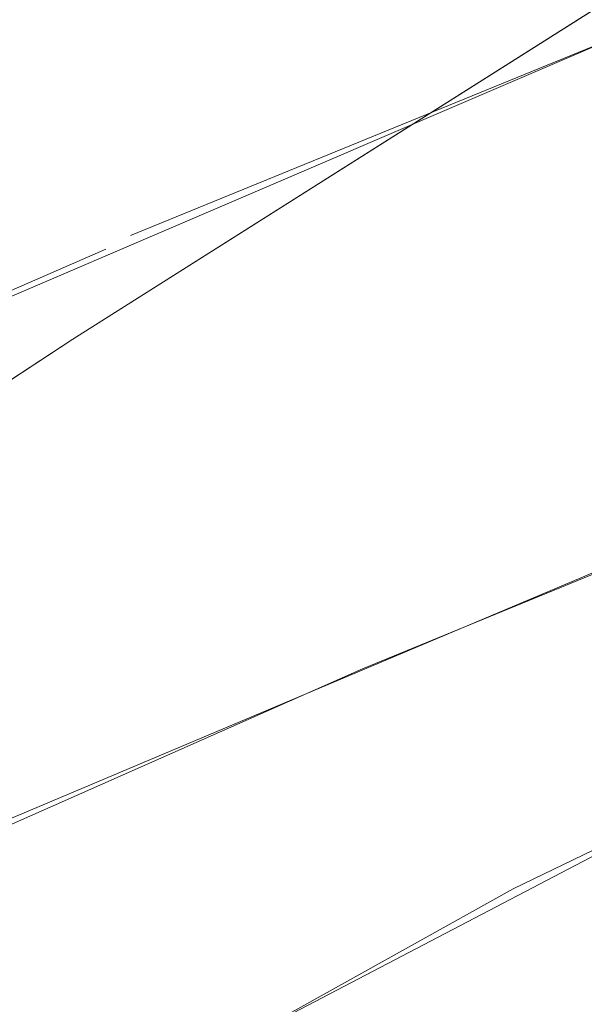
# Model space of a CAD drawing. Header units: metres. Extents: x 163628 to 167855, y 402678 to 405435.
# Tile 636 of 656: x 167412.76 to 167416.8, y 404865.17 to 404872.22. Entities that reach past the tile are written whole.
import ezdxf
from ezdxf import colors
from ezdxf.entities.mleader import LeaderData, LeaderLine
from ezdxf.math import Vec2, Vec3

# ---------------------------------------------------------------- set-up
doc = ezdxf.new("R2010")
doc.units = ezdxf.units.M
doc.layers.get('0').update_dxf_attribs({"lineweight": 25})
for name, color, linetype, lineweight in [('X-CA190022.004-UO-BGT_Ondergrond$0$GE_316_WGDFietspad_Vlak_GEM', 253, 'Continuous', 9), ('X-CA190022.004-UO-BGT_Ondergrond$0$GE_367_OWGBerm_groenvoorziening_grasenk_GEM', 253, 'Continuous', 9), ('X-CA190022.004-UO-BGT_Ondergrond$0$GE_478_BTDGroenvoorziening_bosplantsoen_GEM', 253, 'Continuous', 9), ('X-CA190022.004-UO-BGT_Ondergrond$0$GE_479_BTDGroenvoorziening_grasenkruida_GEM', 253, 'Continuous', 9), ('X-CA190022.004-UO-DTM inmeting$0$B-WE-GW-WATERGANG_INSTEEK-G', 246, 'Continuous', 0), ('X-CA190022.004-UO-DTM inmeting$0$B-WE-VH-VERHARDING_ASFALT-G', 246, 'Continuous', 0), ('X-CA190022.004-UO-KAD_Percelen$0$B-WE-KG-GRENS_PERCEEL-GV', 150, 'Continuous', 9), ('X-CA190022.004-UO-TXT_Tekst 1op200$0$X-XX-AL-T25- LEADER BOVENGROND EN ONDERGRONDSE INFRA', 7, 'Continuous', 25)]:
    doc.layers.add(name, color=color, linetype=linetype, lineweight=lineweight)
doc.layers.add('X-CA190022.004-UO-DTM inmeting$0$X-XX-AL-MEETPUNT-S', color=246, linetype='Continuous', lineweight=0, plot=False)
doc.styles.add('X-CA190022.004-UO-TXT_Tekst 1op200$0$NLCS-ISO-M200-T25', font='NLCS-ISO.ttf', dxfattribs={"height": 0.5})

# ---------------------------------------------------------------- blocks, each defined once
blk = doc.blocks.new('X-CA190022.004-UO-DTM inmeting$0$punt')
at = {"color": 0, "lineweight": -2}
blk.add_line((0, 0), (0, 0), dxfattribs=at)

msp = doc.modelspace()

# ---------------------------------------------------------------- linework, layer by layer
at = {"layer": 'X-CA190022.004-UO-BGT_Ondergrond$0$GE_316_WGDFietspad_Vlak_GEM', "flags": 128}
for points in [[(167408.603, 404868.481), (167417.957, 404872.495), (167422.704, 404874.532)], [(167425.035, 404871.712), (167418.992, 404869.161), (167409.603, 404865.197)]]:
    msp.add_lwpolyline(points, dxfattribs=at)
at = {"layer": 'X-CA190022.004-UO-BGT_Ondergrond$0$GE_367_OWGBerm_groenvoorziening_grasenk_GEM', "flags": 128}
for points in [[(167428.736, 404873.653), (167429.605, 404872.017), (167421.604, 404868.715), (167413.318, 404864.38), (167356.353, 404829.62)], [(167409.603, 404865.197), (167418.992, 404869.161), (167425.035, 404871.712)]]:
    msp.add_lwpolyline(points, dxfattribs=at)
at = {"layer": 'X-CA190022.004-UO-BGT_Ondergrond$0$GE_478_BTDGroenvoorziening_bosplantsoen_GEM', "flags": 128}
msp.add_lwpolyline([(167413.318, 404864.38), (167421.604, 404868.715), (167429.605, 404872.017), (167433.3, 404866.136), (167429.075, 404863.427), (167407.927, 404850), (167392.198, 404839.923), (167364.345, 404823.021)], dxfattribs=at)
at = {"layer": 'X-CA190022.004-UO-BGT_Ondergrond$0$GE_479_BTDGroenvoorziening_grasenkruida_GEM', "flags": 128}
msp.add_lwpolyline([(167422.704, 404874.532), (167417.957, 404872.495), (167408.603, 404868.481)], dxfattribs=at)
at = {"layer": 'X-CA190022.004-UO-DTM inmeting$0$B-WE-GW-WATERGANG_INSTEEK-G'}
msp.add_polyline3d([(167424.087, 404868.605, 8.97), (167423.711, 404868.842, 8.959), (167422.989, 404868.93, 8.938), (167422.009, 404868.765, 8.935), (167416.289, 404865.999, 8.928), (167408.983, 404861.929, 8.926), (167399.57, 404856.066, 8.98), (167393.098, 404852.33, 8.886), (167387.013, 404848.752, 8.898), (167380.301, 404844.453, 8.818), (167372.705, 404839.84, 8.811)], dxfattribs=at)
at = {"layer": 'X-CA190022.004-UO-DTM inmeting$0$B-WE-VH-VERHARDING_ASFALT-G'}
for points in [[(167428.954, 404877.854, 9.11), (167422.085, 404874.22, 9.073), (167418.596, 404872.737, 9.071), (167413.551, 404870.672, 9.061)], [(167430.8, 404875.151, 9.098), (167423.159, 404870.896, 9.039), (167419.885, 404869.491, 9.019), (167415.21, 404867.573, 8.994), (167410.262, 404865.382, 8.975), (167407.47, 404864.131, 8.981), (167402.865, 404861.819, 9), (167397.822, 404858.933, 8.986), (167391.29, 404855.292, 8.963), (167385.092, 404851.787, 8.956), (167378.108, 404847.743, 8.957), (167370.351, 404843.291, 8.955)], [(167413.376, 404870.576, 9.069), (167409.294, 404868.793, 9.051), (167402.946, 404865.807, 9.04), (167397.19, 404862.576, 9.045), (167392.231, 404859.773, 9.029), (167387.419, 404856.919, 9.034), (167386.497, 404856.528, 9.036), (167382.221, 404854.07, 9.037), (167381.527, 404853.671, 9.03), (167374.765, 404849.697, 9.029), (167368.935, 404846.429, 9.02)]]:
    msp.add_polyline3d(points, dxfattribs=at)
at = {"layer": 'X-CA190022.004-UO-KAD_Percelen$0$B-WE-KG-GRENS_PERCEEL-GV', "flags": 128}
for points in [[(167511.504, 404935.8805), (167496.16, 404925.178), (167486.582, 404918.497), (167454.68, 404896.207), (167443.858, 404889.362), (167434.758, 404883.606), (167431.634, 404881.63), (167426.533, 404878.405), (167423.954, 404876.773), (167419.395, 404873.889), (167413.139, 404869.932), (167404.654, 404864.349), (167388.083, 404853.445), (167351.109, 404832.026)], [(167351.109, 404832.026), (167388.083, 404853.445), (167404.654, 404864.349), (167413.139, 404869.932), (167419.395, 404873.889), (167419.331, 404879.921), (167404.164, 404870.058), (167382.833, 404856.187), (167374.007, 404851.05), (167366.213, 404846.514)]]:
    msp.add_lwpolyline(points, dxfattribs=at)

# ---------------------------------------------------------------- block references
at = {"layer": 'X-CA190022.004-UO-DTM inmeting$0$X-XX-AL-MEETPUNT-S', "linetype": 'ByBlock', "lineweight": -2}
for p in [(167413.551, 404870.672, 9.061), (167413.376, 404870.576, 9.069), (167415.21, 404867.573, 8.994), (167416.289, 404865.999, 8.928)]:
    msp.add_blockref('X-CA190022.004-UO-DTM inmeting$0$punt', p, dxfattribs=at)

# ---------------------------------------------------------------- next in the draw order: leaders
at = {"layer": 'X-CA190022.004-UO-TXT_Tekst 1op200$0$X-XX-AL-T25- LEADER BOVENGROND EN ONDERGRONDSE INFRA'}
ml = msp.add_multileader_mtext('Standard', dxfattribs=at)
ml.set_content('Fietspad aansluiten \\Pop bestaand.', color=256, style='X-CA190022.004-UO-TXT_Tekst 1op200$0$NLCS-ISO-M200-T25')
ml.set_leader_properties(color=256, linetype='ByLayer', lineweight=-1)
ml.build(insert=Vec2(0, 0))
ml.multileader.update_dxf_attribs({"text_left_attachment_type": 5, "text_right_attachment_type": 5, "dogleg_length": 0.5, "arrow_head_size": 0.5})
ctx = ml.context
ctx.base_point, ctx.char_height, ctx.arrow_head_size, ctx.landing_gap_size, ctx.plane_origin, ctx.plane_x_axis, ctx.plane_y_axis = Vec3(167409.61, 404857.402), 0.5, 0.5, 0.18, Vec3(167419.5592, 404845.7443), Vec3(0.78715, 0.616761), Vec3(-0.616761, 0.78715)
ctx.left_attachment, ctx.right_attachment = 5, 5
notes = []
notes.append((ctx, [(0, (1, 1, 0), (167414.8918, 404861.5405), (-0.78715, -0.616761), 0.5, [(0, [(167410.9262, 404867.6518)], 0, [])])]))
ctx.mtext.insert, ctx.mtext.text_direction, ctx.mtext.rotation, ctx.mtext.width, ctx.mtext.defined_height, ctx.mtext.flow_direction = Vec3(167408.8369, 404858.6806), Vec3(0.78715, 0.616761), 0.664621, 5.891096, 4.0747, 5
ctx.mtext.has_bg_fill, ctx.mtext.bg_color, ctx.mtext.bg_scale_factor, ctx.mtext.bg_transparency, ctx.mtext.use_window_bg_color = 1, -1027028792, 1.5, 0, 1
for ctx, leaders in notes:
    for number, flags, end, landing, length, lines in leaders:
        leader = LeaderData()
        leader.index, (leader.has_last_leader_line, leader.has_dogleg_vector, leader.attachment_direction) = number, flags
        leader.last_leader_point, leader.dogleg_vector, leader.dogleg_length = Vec3(end), Vec3(landing), length
        for number, points, colour, breaks in lines:
            line = LeaderLine()
            line.index, line.vertices, line.color, line.breaks = number, Vec3.list(points), colors.encode_raw_color(colour), breaks
            leader.lines.append(line)
        ctx.leaders.append(leader)

doc.saveas('drawing.dxf')
